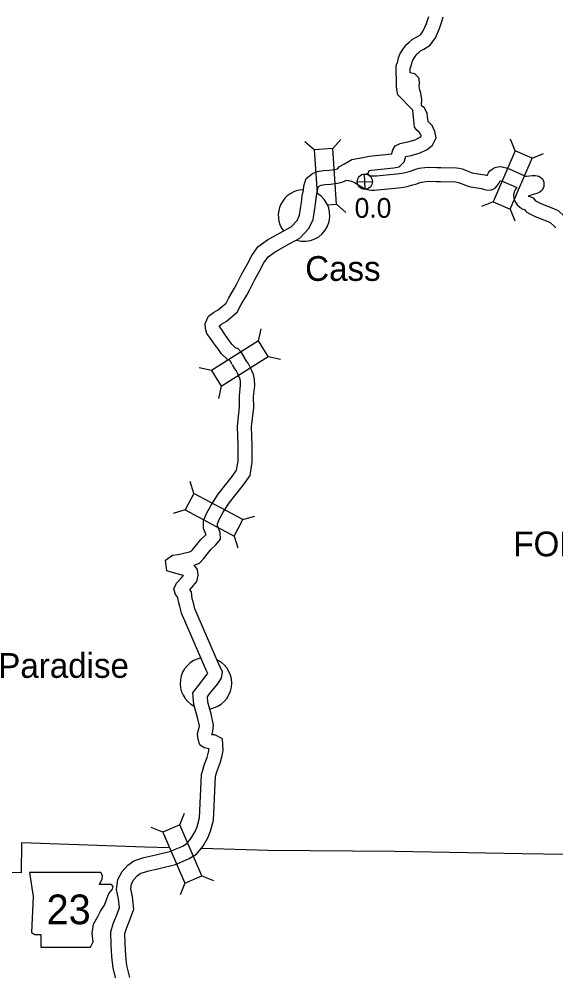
# Model space of a CAD drawing. Extents: x -939622 to -934245, y 1383184 to 1385301.
# Drawn here: x -936193.3 to -936158.9, y 1384703.1 to 1384764 of the extents above; entities that cross this region are included whole.
import ezdxf

# ---------------------------------------------------------------- set-up
doc = ezdxf.new("R2010")
doc.units = 0
for name, color, linetype in [('Level 10', 7, 'Continuous'), ('Level 20', 7, 'Continuous'), ('Level 21', 7, 'Continuous'), ('Level 24', 7, 'Continuous'), ('Level 25', 7, 'Continuous'), ('Level 26', 7, 'Continuous'), ('Level 8', 7, 'Continuous')]:
    doc.layers.add(name, color=color, linetype=linetype)

msp = doc.modelspace()

# ---------------------------------------------------------------- linework, layer by layer
at = {"layer": 'Level 10'}
for p, q in [((-936160.619, 1384752.632), (-936160.661, 1384752.659)), ((-936161.145, 1384751.902), (-936161.103, 1384751.875))]:
    msp.add_line(p, q, dxfattribs=at)
for points in [[(-936172.891, 1384754.405), (-936172.763, 1384754.543), (-936172.447, 1384754.733), (-936171.973, 1384754.991), (-936171.153, 1384755.153), (-936170.86, 1384755.216), (-936169.413, 1384755.36), (-936169.405, 1384755.386), (-936169.343, 1384755.622), (-936169.193, 1384755.874), (-936168.875, 1384756.033), (-936168.599, 1384756.097), (-936168.381, 1384756.139), (-936167.924, 1384756.265), (-936167.629, 1384756.412), (-936167.524, 1384756.493), (-936167.53, 1384756.52), (-936167.59, 1384756.67), (-936167.669, 1384756.748), (-936167.783, 1384756.856), (-936167.954, 1384757.063), (-936167.996, 1384757.502), (-936168.064, 1384758.151), (-936169.017, 1384759.133), (-936169.075, 1384759.355), (-936169.117, 1384759.642), (-936169.135, 1384761.042), (-936169.057, 1384761.191), (-936169.02, 1384761.298), (-936168.977, 1384761.513), (-936168.87, 1384761.782), (-936168.653, 1384762.097), (-936168.466, 1384762.362), (-936168.297, 1384762.508), (-936168.116, 1384762.689), (-936167.807, 1384762.848), (-936167.585, 1384762.99), (-936167.403, 1384763.237), (-936167.194, 1384763.707), (-936167.05, 1384764.149)], [(-936171.005, 1384754.109), (-936170.911, 1384754.158), (-936170.868, 1384754.293), (-936170.719, 1384754.326), (-936169.275, 1384754.469), (-936168.949, 1384754.535), (-936168.63, 1384754.853), (-936168.541, 1384755.134), (-936168.526, 1384755.19), (-936168.413, 1384755.216), (-936168.176, 1384755.262), (-936167.6, 1384755.421), (-936167.15, 1384755.646), (-936166.8, 1384755.914), (-936166.579, 1384756.378), (-936166.666, 1384756.785), (-936166.826, 1384757.18), (-936167.042, 1384757.394), (-936167.085, 1384757.435), (-936167.101, 1384757.592), (-936167.139, 1384757.964), (-936167.336, 1384758.326), (-936167.501, 1384758.43), (-936167.515, 1384758.476), (-936167.493, 1384758.833), (-936167.548, 1384759.239), (-936167.622, 1384759.429), (-936167.639, 1384759.582), (-936167.653, 1384759.676), (-936167.644, 1384759.874), (-936167.661, 1384760.19), (-936167.835, 1384760.371), (-936167.942, 1384760.476), (-936168.229, 1384760.554), (-936168.233, 1384760.821), (-936168.149, 1384761.062), (-936168.111, 1384761.257), (-936168.071, 1384761.355), (-936167.915, 1384761.583), (-936167.794, 1384761.753), (-936167.684, 1384761.849), (-936167.579, 1384761.953), (-936167.358, 1384762.068), (-936166.96, 1384762.321), (-936166.621, 1384762.781), (-936166.353, 1384763.384), (-936166.188, 1384763.887), (-936166.118, 1384764.137)], [(-936171, 1384754.099), (-936170.803, 1384753.975), (-936170.778, 1384753.963), (-936170.743, 1384753.954), (-936170.666, 1384753.948), (-936170.544, 1384753.948), (-936170.397, 1384753.958), (-936169.113, 1384754.082), (-936168.763, 1384754.125), (-936168.631, 1384754.146), (-936168.305, 1384754.237), (-936168.165, 1384754.278), (-936167.87, 1384754.389), (-936167.659, 1384754.444), (-936167.3, 1384754.496), (-936166.971, 1384754.508), (-936166.535, 1384754.486), (-936166.281, 1384754.489), (-936165.263, 1384754.46), (-936165.094, 1384754.44), (-936164.903, 1384754.394), (-936164.631, 1384754.306), (-936164.531, 1384754.257), (-936164.337, 1384754.176), (-936164.263, 1384754.151), (-936164.169, 1384754.126), (-936163.461, 1384754.02), (-936163.316, 1384753.974), (-936163.214, 1384754.155), (-936163.131, 1384754.268), (-936162.997, 1384754.388), (-936162.858, 1384754.467), (-936162.733, 1384754.514), (-936162.612, 1384754.538), (-936162.439, 1384754.548), (-936162.278, 1384754.52), (-936162.085, 1384754.47), (-936161.899, 1384754.403), (-936160.844, 1384753.945), (-936160.773, 1384753.943), (-936160.427, 1384753.984), (-936160.205, 1384753.985), (-936159.992, 1384753.944), (-936159.774, 1384753.759), (-936159.675, 1384753.541), (-936159.68, 1384753.282), (-936159.796, 1384753.036), (-936159.946, 1384752.904), (-936160.123, 1384752.817), (-936160.346, 1384752.771), (-936160.645, 1384752.678), (-936160.663, 1384752.669), (-936160.64, 1384752.647), (-936160.619, 1384752.632)], [(-936175.033, 1384753.308), (-936174.888, 1384753.775), (-936174.706, 1384753.938), (-936174.49, 1384754.1), (-936174.181, 1384754.226), (-936173.783, 1384754.292), (-936173.422, 1384754.316), (-936173.059, 1384754.362), (-936172.891, 1384754.405)], [(-936179.628, 1384741.876), (-936179.763, 1384742.11), (-936179.785, 1384742.132), (-936179.923, 1384742.198), (-936180.319, 1384742.563), (-936180.552, 1384742.897), (-936180.707, 1384743.115), (-936180.859, 1384743.325), (-936181.054, 1384743.612), (-936181.242, 1384743.864), (-936181.325, 1384744.178), (-936181.364, 1384744.516), (-936181.135, 1384744.967), (-936180.82, 1384745.22), (-936180.534, 1384745.383), (-936180.016, 1384745.811), (-936179.843, 1384746.148), (-936179.479, 1384746.763), (-936179.322, 1384747.047), (-936179.004, 1384747.689), (-936178.672, 1384748.287), (-936178.377, 1384748.857), (-936177.98, 1384749.416), (-936177.365, 1384749.854), (-936176.366, 1384750.411), (-936175.863, 1384750.691), (-936175.474, 1384751.102), (-936175.315, 1384751.429), (-936175.246, 1384751.856), (-936175.183, 1384752.255), (-936175.146, 1384752.67), (-936175.067, 1384753.042), (-936175.033, 1384753.308)], [(-936174.162, 1384753.079), (-936174.105, 1384753.264), (-936174.043, 1384753.31), (-936173.934, 1384753.355), (-936173.68, 1384753.397), (-936173.335, 1384753.42), (-936172.89, 1384753.476), (-936172.582, 1384753.555), (-936172.356, 1384753.658)], [(-936172.354, 1384753.673), (-936172.212, 1384753.652), (-936172.164, 1384753.649), (-936171.989, 1384753.605), (-936171.8, 1384753.533), (-936171.692, 1384753.472), (-936171.239, 1384753.186), (-936171.084, 1384753.111), (-936170.891, 1384753.064), (-936170.704, 1384753.047), (-936170.512, 1384753.048), (-936170.323, 1384753.061), (-936169.014, 1384753.187), (-936168.637, 1384753.234), (-936168.439, 1384753.265), (-936168.059, 1384753.372), (-936167.881, 1384753.423), (-936167.596, 1384753.53), (-936167.48, 1384753.561), (-936167.22, 1384753.598), (-936166.977, 1384753.607), (-936166.553, 1384753.586), (-936166.289, 1384753.589), (-936165.329, 1384753.562), (-936165.252, 1384753.553), (-936165.147, 1384753.527), (-936164.972, 1384753.471), (-936164.903, 1384753.436), (-936164.657, 1384753.335), (-936164.527, 1384753.289), (-936164.351, 1384753.243), (-936163.665, 1384753.141), (-936163.482, 1384753.083), (-936163.296, 1384753.047), (-936163.059, 1384753.065), (-936162.914, 1384753.111), (-936162.783, 1384753.19), (-936162.679, 1384753.296), (-936162.567, 1384753.469), (-936162.471, 1384753.64), (-936162.468, 1384753.639), (-936162.351, 1384753.609), (-936162.231, 1384753.566), (-936161.405, 1384753.207), (-936161.514, 1384753.057), (-936161.574, 1384752.931), (-936161.618, 1384752.747), (-936161.599, 1384752.521), (-936161.532, 1384752.338), (-936161.384, 1384752.11), (-936161.211, 1384751.95), (-936161.145, 1384751.902)], [(-936178.849, 1384742.326), (-936179.042, 1384742.66), (-936179.255, 1384742.876), (-936179.412, 1384742.951), (-936179.637, 1384743.158), (-936179.816, 1384743.415), (-936179.976, 1384743.639), (-936180.121, 1384743.841), (-936180.32, 1384744.134), (-936180.417, 1384744.263), (-936180.438, 1384744.345), (-936180.439, 1384744.349), (-936180.42, 1384744.387), (-936180.312, 1384744.473), (-936180.02, 1384744.639), (-936179.3, 1384745.235), (-936179.055, 1384745.712), (-936178.698, 1384746.316), (-936178.525, 1384746.629), (-936178.207, 1384747.27), (-936177.878, 1384747.861), (-936177.607, 1384748.388), (-936177.334, 1384748.771), (-936176.884, 1384749.092), (-936175.928, 1384749.625), (-936175.304, 1384749.972), (-936174.725, 1384750.584), (-936174.448, 1384751.155), (-936174.357, 1384751.714), (-936174.289, 1384752.145), (-936174.255, 1384752.535), (-936174.179, 1384752.891), (-936174.145, 1384753.157)], [(-936160.661, 1384752.659), (-936160.648, 1384752.652), (-936160.374, 1384752.552), (-936160.222, 1384752.358), (-936160.171, 1384752.329), (-936159.868, 1384752.185), (-936158.956, 1384751.817), (-936158.764, 1384751.727), (-936158.415, 1384751.409), (-936158.263, 1384751.253)], [(-936161.103, 1384751.875), (-936161.026, 1384751.831), (-936160.924, 1384751.794), (-936160.864, 1384751.718), (-936160.763, 1384751.63), (-936160.587, 1384751.53), (-936160.23, 1384751.361), (-936159.315, 1384750.991), (-936159.269, 1384750.97), (-936159.041, 1384750.762), (-936158.908, 1384750.625)], [(-936180.203, 1384717.188), (-936180.25, 1384717.924), (-936180.748, 1384718.177), (-936180.928, 1384718.183), (-936180.87, 1384718.395), (-936180.816, 1384718.81), (-936180.979, 1384719.515), (-936181.187, 1384720.275), (-936181.215, 1384720.606), (-936181.069, 1384720.8), (-936180.576, 1384721.431), (-936180.303, 1384721.818), (-936180.245, 1384722.219), (-936180.484, 1384722.705), (-936182.017, 1384726.254), (-936182.104, 1384726.625), (-936182.18, 1384726.889), (-936182.233, 1384727.324), (-936182.347, 1384727.467), (-936182.211, 1384727.605), (-936181.896, 1384727.995), (-936181.807, 1384728.41), (-936181.844, 1384728.762), (-936182.056, 1384729.036), (-936181.718, 1384729.158), (-936181.468, 1384729.445), (-936180.989, 1384730.052), (-936180.666, 1384730.332), (-936180.382, 1384730.703), (-936180.392, 1384731.136), (-936180.565, 1384731.548), (-936180.562, 1384731.689), (-936180.453, 1384731.952), (-936180.202, 1384732.424), (-936179.79, 1384733.051), (-936178.9, 1384734.172), (-936178.484, 1384734.78), (-936178.352, 1384735.637), (-936178.355, 1384736.708), (-936178.394, 1384737.895), (-936178.252, 1384739.137), (-936178.261, 1384739.834), (-936178.185, 1384740.518), (-936178.192, 1384740.923), (-936178.27, 1384741.243), (-936178.48, 1384741.709), (-936178.61, 1384741.968), (-936178.705, 1384742.099), (-936178.858, 1384742.342)], [(-936181.103, 1384717.282), (-936181.415, 1384717.353), (-936181.703, 1384717.545), (-936181.805, 1384717.883), (-936181.844, 1384718.243), (-936181.754, 1384718.573), (-936181.729, 1384718.765), (-936181.852, 1384719.295), (-936182.076, 1384720.117), (-936182.141, 1384720.872), (-936181.783, 1384721.348), (-936181.299, 1384721.968), (-936181.196, 1384722.113), (-936181.302, 1384722.328), (-936182.876, 1384725.971), (-936182.975, 1384726.397), (-936183.065, 1384726.709), (-936183.096, 1384726.963), (-936183.249, 1384727.156), (-936183.354, 1384727.531), (-936183.196, 1384727.886), (-936182.884, 1384728.204), (-936182.749, 1384728.372), (-936183.321, 1384728.52), (-936183.815, 1384728.674), (-936183.9, 1384729.359), (-936183.441, 1384729.682), (-936183.077, 1384729.72), (-936182.355, 1384729.885), (-936182.243, 1384729.926), (-936182.161, 1384730.02), (-936181.643, 1384730.676), (-936181.325, 1384730.953), (-936181.303, 1384730.981), (-936181.469, 1384731.376), (-936181.459, 1384731.877), (-936181.268, 1384732.337), (-936180.977, 1384732.884), (-936180.52, 1384733.579), (-936179.625, 1384734.706), (-936179.343, 1384735.119), (-936179.253, 1384735.704), (-936179.255, 1384736.692), (-936179.296, 1384737.931), (-936179.152, 1384739.183), (-936179.161, 1384739.878), (-936179.086, 1384740.559), (-936179.09, 1384740.808), (-936179.125, 1384740.95), (-936179.292, 1384741.322), (-936179.382, 1384741.5), (-936179.45, 1384741.595), (-936179.618, 1384741.86)], [(-936185.927, 1384710.109), (-936185.292, 1384710.332), (-936184.51, 1384710.496), (-936183.548, 1384710.731), (-936183.319, 1384710.833), (-936182.79, 1384711.062), (-936182.509, 1384711.238), (-936182.243, 1384711.558), (-936181.996, 1384711.986), (-936181.874, 1384712.302), (-936181.718, 1384712.872), (-936181.581, 1384715.644), (-936181.492, 1384716.014), (-936181.391, 1384716.294), (-936181.235, 1384716.724), (-936181.147, 1384717.072), (-936181.103, 1384717.282)], [(-936185.508, 1384709.303), (-936185.05, 1384709.463), (-936184.311, 1384709.618), (-936183.255, 1384709.876), (-936182.956, 1384710.01), (-936182.371, 1384710.262), (-936181.909, 1384710.551), (-936181.502, 1384711.042), (-936181.182, 1384711.597), (-936181.018, 1384712.021), (-936180.824, 1384712.729), (-936180.686, 1384715.516), (-936180.629, 1384715.756), (-936180.545, 1384715.987), (-936180.373, 1384716.46), (-936180.27, 1384716.869), (-936180.203, 1384717.188)], [(-936187.062, 1384702.499), (-936187.248, 1384703.256), (-936187.338, 1384703.989), (-936187.375, 1384704.771), (-936187.399, 1384705.577), (-936187.253, 1384706.09), (-936186.972, 1384706.771), (-936186.845, 1384707.131), (-936186.901, 1384707.678), (-936187.022, 1384708.285), (-936186.941, 1384708.915), (-936186.679, 1384709.431), (-936186.315, 1384709.832), (-936185.927, 1384710.109)], [(-936186.172, 1384702.649), (-936186.362, 1384703.419), (-936186.441, 1384704.064), (-936186.475, 1384704.806), (-936186.496, 1384705.465), (-936186.401, 1384705.793), (-936186.131, 1384706.449), (-936185.929, 1384707.023), (-936186.01, 1384707.812), (-936186.111, 1384708.316), (-936186.068, 1384708.646), (-936185.931, 1384708.915), (-936185.713, 1384709.155), (-936185.508, 1384709.303)]]:
    msp.add_lwpolyline(points, dxfattribs=at)
at = {"layer": 'Level 20'}
for p, q in [((-936174.372, 1384755.615), (-936174.968, 1384756.136)), ((-936173.187, 1384755.695), (-936172.665, 1384756.291)), ((-936161.523, 1384755.565), (-936161.816, 1384756.301)), ((-936173.187, 1384755.695), (-936174.372, 1384755.615)), ((-936174.372, 1384755.615), (-936174.186, 1384752.852)), ((-936172.947, 1384752.139), (-936173.187, 1384755.695)), ((-936160.432, 1384755.096), (-936159.696, 1384755.389)), ((-936173.516, 1384752.1), (-936172.947, 1384752.139)), ((-936172.947, 1384752.139), (-936172.35, 1384751.618)), ((-936162.931, 1384752.291), (-936163.667, 1384751.997)), ((-936161.84, 1384751.821), (-936161.546, 1384751.086)), ((-936177.95, 1384743.398), (-936177.777, 1384744.171)), ((-936177.315, 1384742.394), (-936176.542, 1384742.221)), ((-936180.961, 1384741.491), (-936181.734, 1384741.665)), ((-936180.326, 1384740.488), (-936180.5, 1384739.715)), ((-936182.089, 1384733.63), (-936182.32, 1384734.387)), ((-936182.647, 1384732.581), (-936183.405, 1384732.35)), ((-936178.943, 1384731.955), (-936178.186, 1384732.186)), ((-936179.501, 1384730.906), (-936179.27, 1384730.148)), ((-936182.981, 1384712.43), (-936182.688, 1384713.166)), ((-936184.071, 1384711.96), (-936184.808, 1384712.252)), ((-936181.568, 1384709.158), (-936180.832, 1384708.866)), ((-936182.659, 1384708.687), (-936182.951, 1384707.951))]:
    msp.add_line(p, q, dxfattribs=at)
for points in [[(-936161.523, 1384755.565), (-936162.931, 1384752.291), (-936161.84, 1384751.821), (-936160.432, 1384755.096)], [(-936177.95, 1384743.398), (-936180.961, 1384741.491), (-936180.326, 1384740.488), (-936177.315, 1384742.394)], [(-936178.943, 1384731.955), (-936182.089, 1384733.63), (-936182.647, 1384732.581), (-936179.501, 1384730.906)], [(-936184.071, 1384711.96), (-936182.659, 1384708.687), (-936181.568, 1384709.158), (-936182.981, 1384712.43)]]:
    msp.add_lwpolyline(points, close=True, dxfattribs=at)
at = {"layer": 'Level 21'}
msp.add_lwpolyline([(-936192.595, 1384709.366), (-936192.367, 1384707.843), (-936192.468, 1384705.534), (-936192.265, 1384705.407), (-936191.885, 1384705.407), (-936191.885, 1384704.595), (-936188.687, 1384704.595), (-936188.535, 1384704.925), (-936188.586, 1384705.458), (-936188.51, 1384706.067), (-936188.23, 1384706.549), (-936188.053, 1384706.904), (-936187.799, 1384707.285), (-936187.647, 1384707.691), (-936187.52, 1384708.021), (-936187.291, 1384708.3), (-936187.241, 1384708.477), (-936187.342, 1384708.604), (-936188.129, 1384708.604), (-936187.951, 1384708.96), (-936187.926, 1384709.188), (-936188.031, 1384709.363)], close=True, dxfattribs=at)
at = {"layer": 'Level 24'}
for centre, start, end in [((-936175.027, 1384751.419), 91.99461, 215.92526), ((-936175.027, 1384751.419), 253.00161, 58.74494), ((-936181.305, 1384721.483), 102.07531, 243.06047), ((-936181.305, 1384721.483), 278.85433, 63.56033)]:
    msp.add_arc(centre, 1.65, start, end, dxfattribs=at)
at = {"layer": 'Level 26'}
for p, q in [((-936171.126, 1384753.095), (-936171.149, 1384754.071)), ((-936171.626, 1384753.572), (-936170.649, 1384753.594))]:
    msp.add_line(p, q, dxfattribs=at)
msp.add_circle((-936171.138, 1384753.583), 0.488, dxfattribs=at)
at = {"layer": 'Level 8'}
for points in [[(-936183.621, 1384710.956), (-936185.212, 1384711.002), (-936193.111, 1384711.266), (-936193.138, 1384709.357), (-936199.184, 1384709.491)], [(-936143.402, 1384710.191), (-936153.043, 1384710.444), (-936161.037, 1384710.561), (-936169.242, 1384710.72), (-936177.324, 1384710.775), (-936181.561, 1384710.897)]]:
    msp.add_lwpolyline(points, dxfattribs=at)

# ---------------------------------------------------------------- texts
at = {"layer": 'Level 21'}
msp.add_text('23', height=1.9008, dxfattribs=at).set_placement((-936191.51, 1384706.061))
at = {"layer": 'Level 24'}
for s, p in [('Cass', (-936174.954, 1384747.234)), ('Paradise', (-936194.598, 1384721.828))]:
    msp.add_text(s, height=1.584, dxfattribs=at).set_placement(p)
at = {"layer": 'Level 25'}
msp.add_text('0.0', height=1.2672, dxfattribs=at).set_placement((-936171.792, 1384751.269))
at = {"layer": 'Level 8'}
msp.add_text('FOREST', height=1.584, dxfattribs=at).set_placement((-936161.633, 1384729.607))

doc.saveas('drawing.dxf')
